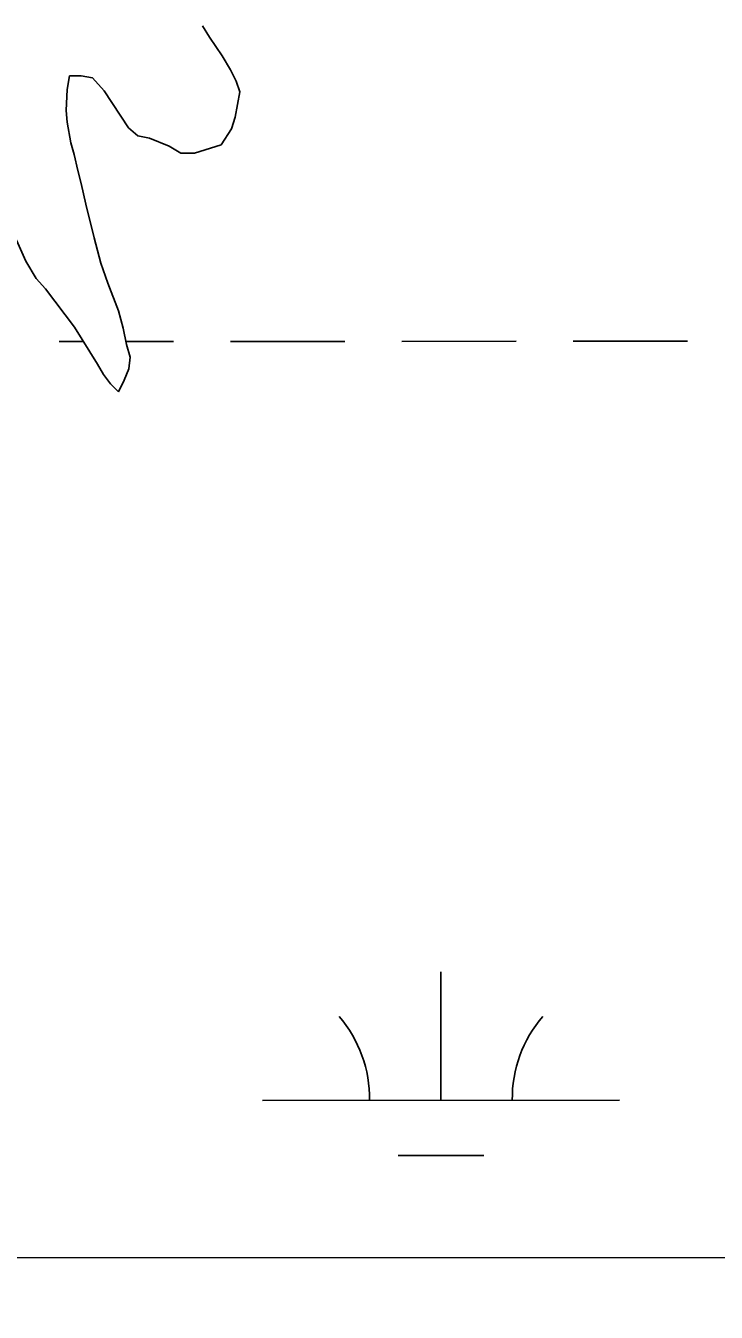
# Model space of a CAD drawing. Extents: x 3279314 to 3317160, y 734079 to 759431.
# Drawn here: x 3313435.7 to 3313629.2, y 739455.9 to 739816.3 of the extents above; entities that cross this region are included whole.
import ezdxf

# ---------------------------------------------------------------- set-up
doc = ezdxf.new("R2010")
doc.units = 0
for name, color, linetype in [('V-GRID-FRAM', 7, 'Continuous'), ('V-SITE-VEGE', 7, 'Continuous'), ('V-TOPO-SHOR', 7, 'Continuous'), ('V-WETL-SWMP', 7, 'Continuous')]:
    doc.layers.add(name, color=color, linetype=linetype)

msp = doc.modelspace()

# ---------------------------------------------------------------- linework, layer by layer
at = {"layer": 'V-GRID-FRAM'}
msp.add_lwpolyline([(3283455.67, 757641.37), (3314923.72, 757657.39), (3314940.91, 739471.92), (3283456.99, 739455.89), (3283455.67, 757641.37)], dxfattribs=at)
at = {"layer": 'V-SITE-VEGE'}
for p, q in [((3313485.25, 739816.28), (3313487.2, 739813.04)), ((3313487.2, 739813.04), (3313490.78, 739807.85)), ((3313490.78, 739807.85), (3313493.06, 739803.96)), ((3313493.06, 739803.96), (3313494.68, 739800.72)), ((3313447.96, 739802.28), (3313447.31, 739798.39)), ((3313451.2, 739802.28), (3313447.96, 739802.28)), ((3313454.45, 739801.64), (3313451.2, 739802.28)), ((3313457.7, 739798.08), (3313454.45, 739801.64)), ((3313494.68, 739800.72), (3313495.66, 739797.8)), ((3313447.31, 739798.39), (3313447, 739792.55)), ((3313464.53, 739787.7), (3313457.7, 739798.08)), ((3313495.66, 739797.8), (3313494.37, 739790.66)), ((3313447, 739792.55), (3313447.33, 739789.3)), ((3313494.37, 739790.66), (3313493.4, 739787.41)), ((3313447.33, 739789.3), (3313448.31, 739783.46)), ((3313467.12, 739785.43), (3313464.53, 739787.7)), ((3313493.4, 739787.41), (3313490.49, 739782.87)), ((3313448.31, 739783.46), (3313449.28, 739780.22)), ((3313470.37, 739784.79), (3313467.12, 739785.43)), ((3313475.89, 739782.52), (3313470.37, 739784.79)), ((3313479.13, 739780.58), (3313475.89, 739782.52)), ((3313490.49, 739782.87), (3313483.03, 739780.58)), ((3313449.28, 739780.22), (3313450.26, 739775.68)), ((3313483.03, 739780.58), (3313479.13, 739780.58)), ((3313450.26, 739775.68), (3313451.24, 739772.11)), ((3313451.24, 739772.11), (3313452.54, 739766.27)), ((3313452.54, 739766.27), (3313454.83, 739756.86)), ((3313454.83, 739756.86), (3313456.78, 739749.73)), ((3313438.62, 739745.49), (3313435.69, 739750.35)), ((3313456.78, 739749.73), (3313458.74, 739744.21)), ((3313441.22, 739742.57), (3313438.62, 739745.49)), ((3313449.34, 739731.87), (3313441.22, 739742.57)), ((3313458.74, 739744.21), (3313461.67, 739736.43)), ((3313461.67, 739736.43), (3313462.98, 739731.57)), ((3313455.85, 739721.5), (3313449.34, 739731.87)), ((3313462.98, 739731.57), (3313463.95, 739727.03)), ((3313463.95, 739727.03), (3313464.93, 739723.46)), ((3313457.48, 739718.58), (3313455.85, 739721.5)), ((3313464.93, 739723.46), (3313464.61, 739720.21)), ((3313459.43, 739715.98), (3313457.48, 739718.58)), ((3313464.61, 739720.21), (3313463.32, 739716.97)), ((3313461.7, 739713.72), (3313459.43, 739715.98)), ((3313463.32, 739716.97), (3313461.7, 739713.72)), ((3313424.44, 739471.15), (3314940.91, 739471.92))]:
    msp.add_line(p, q, dxfattribs=at)
at = {"layer": 'V-TOPO-SHOR'}
for p, q in [((3313485.25, 739816.28), (3313487.2, 739813.04)), ((3313487.2, 739813.04), (3313490.78, 739807.85)), ((3313490.78, 739807.85), (3313493.06, 739803.96)), ((3313493.06, 739803.96), (3313494.68, 739800.72)), ((3313447.96, 739802.28), (3313447.31, 739798.39)), ((3313451.2, 739802.28), (3313447.96, 739802.28)), ((3313454.45, 739801.64), (3313451.2, 739802.28)), ((3313457.7, 739798.08), (3313454.45, 739801.64)), ((3313494.68, 739800.72), (3313495.66, 739797.8)), ((3313447.31, 739798.39), (3313447, 739792.55)), ((3313464.53, 739787.7), (3313457.7, 739798.08)), ((3313495.66, 739797.8), (3313494.37, 739790.66)), ((3313447, 739792.55), (3313447.33, 739789.3)), ((3313494.37, 739790.66), (3313493.4, 739787.41)), ((3313447.33, 739789.3), (3313448.31, 739783.46)), ((3313467.12, 739785.43), (3313464.53, 739787.7)), ((3313493.4, 739787.41), (3313490.49, 739782.87)), ((3313448.31, 739783.46), (3313449.28, 739780.22)), ((3313470.37, 739784.79), (3313467.12, 739785.43)), ((3313475.89, 739782.52), (3313470.37, 739784.79)), ((3313479.13, 739780.58), (3313475.89, 739782.52)), ((3313490.49, 739782.87), (3313483.03, 739780.58)), ((3313449.28, 739780.22), (3313450.26, 739775.68)), ((3313483.03, 739780.58), (3313479.13, 739780.58)), ((3313450.26, 739775.68), (3313451.24, 739772.11)), ((3313451.24, 739772.11), (3313452.54, 739766.27)), ((3313452.54, 739766.27), (3313454.83, 739756.86)), ((3313454.83, 739756.86), (3313456.78, 739749.73)), ((3313438.62, 739745.49), (3313435.69, 739750.35)), ((3313456.78, 739749.73), (3313458.74, 739744.21)), ((3313441.22, 739742.57), (3313438.62, 739745.49)), ((3313449.34, 739731.87), (3313441.22, 739742.57)), ((3313458.74, 739744.21), (3313461.67, 739736.43)), ((3313461.67, 739736.43), (3313462.98, 739731.57)), ((3313455.85, 739721.5), (3313449.34, 739731.87)), ((3313462.98, 739731.57), (3313463.95, 739727.03)), ((3313463.95, 739727.03), (3313464.93, 739723.46)), ((3313457.48, 739718.58), (3313455.85, 739721.5)), ((3313464.93, 739723.46), (3313464.61, 739720.21)), ((3313459.43, 739715.98), (3313457.48, 739718.58)), ((3313464.61, 739720.21), (3313463.32, 739716.97)), ((3313461.7, 739713.72), (3313459.43, 739715.98)), ((3313463.32, 739716.97), (3313461.7, 739713.72))]:
    msp.add_line(p, q, dxfattribs=at)
at = {"layer": 'V-WETL-SWMP'}
for p, q in [((3313485.25, 739816.28), (3313487.2, 739813.04)), ((3313485.25, 739816.28), (3313487.2, 739813.04)), ((3313487.2, 739813.04), (3313490.78, 739807.85)), ((3313487.2, 739813.04), (3313490.78, 739807.85)), ((3313490.78, 739807.85), (3313493.06, 739803.96)), ((3313490.78, 739807.85), (3313493.06, 739803.96)), ((3313493.06, 739803.96), (3313494.68, 739800.72)), ((3313493.06, 739803.96), (3313494.68, 739800.72)), ((3313447.96, 739802.28), (3313447.32, 739798.38)), ((3313447.96, 739802.28), (3313447.32, 739798.38)), ((3313451.2, 739802.28), (3313447.96, 739802.28)), ((3313451.2, 739802.28), (3313447.96, 739802.28)), ((3313454.45, 739801.64), (3313451.2, 739802.28)), ((3313454.45, 739801.64), (3313451.2, 739802.28)), ((3313457.7, 739798.07), (3313454.45, 739801.64)), ((3313457.7, 739798.07), (3313454.45, 739801.64)), ((3313494.68, 739800.72), (3313495.66, 739797.8)), ((3313494.68, 739800.72), (3313495.66, 739797.8)), ((3313447.32, 739798.38), (3313447, 739792.54)), ((3313447.32, 739798.38), (3313447, 739792.54)), ((3313464.53, 739787.7), (3313457.7, 739798.07)), ((3313464.53, 739787.7), (3313457.7, 739798.07)), ((3313495.66, 739797.8), (3313494.37, 739790.66)), ((3313495.66, 739797.8), (3313494.37, 739790.66)), ((3313447, 739792.54), (3313447.33, 739789.3)), ((3313447, 739792.54), (3313447.33, 739789.3)), ((3313494.37, 739790.66), (3313493.4, 739787.41)), ((3313494.37, 739790.66), (3313493.4, 739787.41)), ((3313447.33, 739789.3), (3313448.31, 739783.46)), ((3313447.33, 739789.3), (3313448.31, 739783.46)), ((3313467.12, 739785.43), (3313464.53, 739787.7)), ((3313467.12, 739785.43), (3313464.53, 739787.7)), ((3313493.4, 739787.41), (3313490.49, 739782.87)), ((3313493.4, 739787.41), (3313490.49, 739782.87)), ((3313448.31, 739783.46), (3313449.28, 739780.22)), ((3313448.31, 739783.46), (3313449.28, 739780.22)), ((3313470.37, 739784.79), (3313467.12, 739785.43)), ((3313470.37, 739784.79), (3313467.12, 739785.43)), ((3313475.89, 739782.52), (3313470.37, 739784.79)), ((3313475.89, 739782.52), (3313470.37, 739784.79)), ((3313479.13, 739780.58), (3313475.89, 739782.52)), ((3313479.13, 739780.58), (3313475.89, 739782.52)), ((3313490.49, 739782.87), (3313483.03, 739780.58)), ((3313490.49, 739782.87), (3313483.03, 739780.58)), ((3313449.28, 739780.22), (3313450.26, 739775.68)), ((3313449.28, 739780.22), (3313450.26, 739775.68)), ((3313483.03, 739780.58), (3313479.13, 739780.58)), ((3313483.03, 739780.58), (3313479.13, 739780.58)), ((3313450.26, 739775.68), (3313451.24, 739772.11)), ((3313450.26, 739775.68), (3313451.24, 739772.11)), ((3313451.24, 739772.11), (3313452.55, 739766.27)), ((3313451.24, 739772.11), (3313452.55, 739766.27)), ((3313452.55, 739766.27), (3313454.83, 739756.86)), ((3313452.55, 739766.27), (3313454.83, 739756.86)), ((3313435.7, 739750.35), (3313433.09, 739756.19)), ((3313435.7, 739750.35), (3313433.09, 739756.19)), ((3313454.83, 739756.86), (3313456.79, 739749.73)), ((3313454.83, 739756.86), (3313456.79, 739749.73)), ((3313438.62, 739745.49), (3313435.7, 739750.35)), ((3313438.62, 739745.49), (3313435.7, 739750.35)), ((3313456.79, 739749.73), (3313458.74, 739744.21)), ((3313456.79, 739749.73), (3313458.74, 739744.21)), ((3313441.22, 739742.57), (3313438.62, 739745.49)), ((3313441.22, 739742.57), (3313438.62, 739745.49)), ((3313449.35, 739731.87), (3313441.22, 739742.57)), ((3313449.35, 739731.87), (3313441.22, 739742.57)), ((3313458.74, 739744.21), (3313461.67, 739736.43)), ((3313458.74, 739744.21), (3313461.67, 739736.43)), ((3313461.67, 739736.43), (3313462.97, 739731.57)), ((3313461.67, 739736.43), (3313462.97, 739731.57)), ((3313455.85, 739721.5), (3313449.35, 739731.87)), ((3313455.85, 739721.5), (3313449.35, 739731.87)), ((3313462.97, 739731.57), (3313463.95, 739727.02)), ((3313462.97, 739731.57), (3313463.95, 739727.02)), ((3313445.1, 739727.82), (3313451.88, 739727.83)), ((3313463.78, 739727.83), (3313477.1, 739727.84)), ((3313463.95, 739727.02), (3313464.93, 739723.46)), ((3313463.95, 739727.02), (3313464.93, 739723.46)), ((3313493.1, 739727.85), (3313525.1, 739727.86)), ((3313541.1, 739727.87), (3313573.1, 739727.89)), ((3313589.1, 739727.9), (3313621.1, 739727.91)), ((3313457.48, 739718.58), (3313455.85, 739721.5)), ((3313457.48, 739718.58), (3313455.85, 739721.5)), ((3313464.93, 739723.46), (3313464.61, 739720.21)), ((3313464.93, 739723.46), (3313464.61, 739720.21)), ((3313459.43, 739715.99), (3313457.48, 739718.58)), ((3313459.43, 739715.99), (3313457.48, 739718.58)), ((3313464.61, 739720.21), (3313463.32, 739716.97)), ((3313464.61, 739720.21), (3313463.32, 739716.97)), ((3313461.7, 739713.72), (3313459.43, 739715.99)), ((3313461.7, 739713.72), (3313459.43, 739715.99)), ((3313463.32, 739716.97), (3313461.7, 739713.72)), ((3313463.32, 739716.97), (3313461.7, 739713.72)), ((3313552.05, 739515.27), (3313552.03, 739551.27)), ((3313502.05, 739515.25), (3313602.05, 739515.3)), ((3313540.06, 739499.84), (3313564.06, 739499.85)), ((3313424.44, 739471.15), (3314940.91, 739471.92)), ((3313424.44, 739471.15), (3314940.91, 739471.92))]:
    msp.add_line(p, q, dxfattribs=at)
for centre, start, end in [((3313496.81, 739515.72), 359.2573, 40.801), ((3313607.29, 739515.78), 139.2573, 180.801)]:
    msp.add_arc(centre, 35.25, start, end, dxfattribs=at)

doc.saveas('drawing.dxf')
